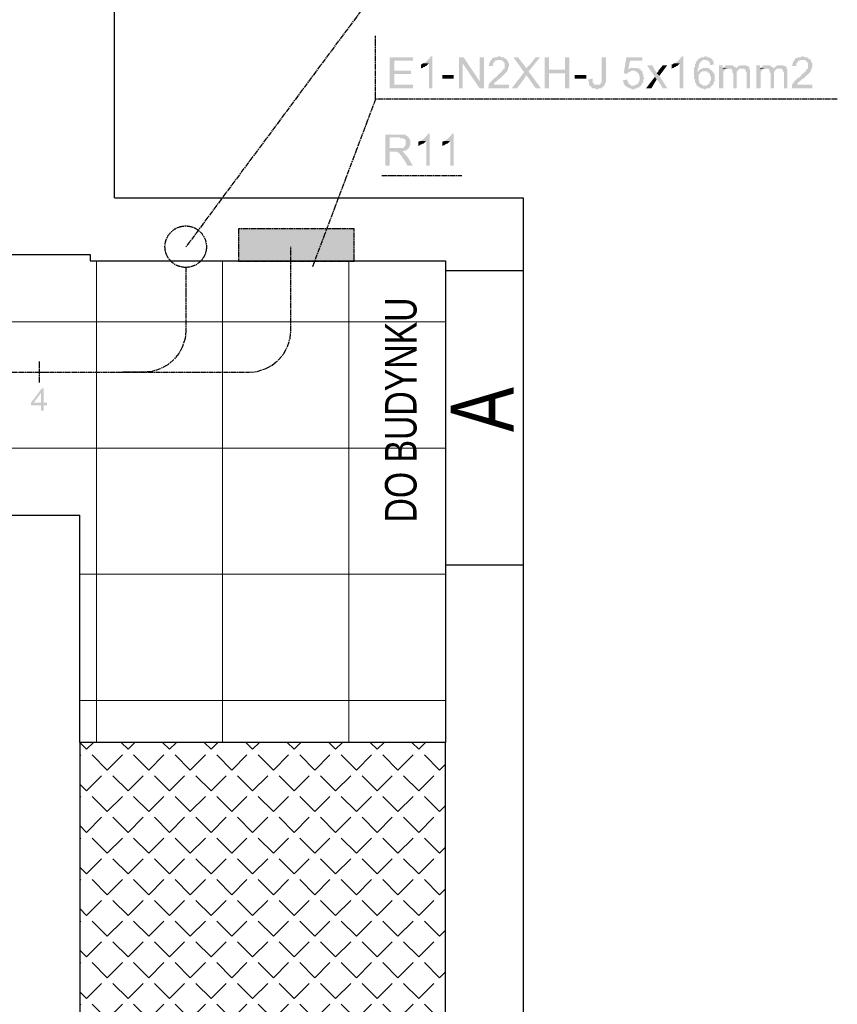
# Model space of a CAD drawing. Header units: millimetres. Extents: x -523 to 1404227, y -783705 to 1038705.
# Tile 316 of 508: x 509783 to 513673, y 221439 to 226122. Entities that reach past the tile are written whole.
import ezdxf

# ---------------------------------------------------------------- set-up
doc = ezdxf.new("R2010")
doc.units = ezdxf.units.MM
doc.linetypes.add('ACAD_ISO08W100', pattern=[36, 24, -3, 6, -3])
doc.layers.add('!!ELEKTRYKA', color=7, linetype='Continuous')
doc.styles.add('BIKWYM', font='BIKROMSW.SHX', dxfattribs={"width": 0.8})

msp = doc.modelspace()

# ---------------------------------------------------------------- hatches: boundary and pattern name
at = {"layer": '!!ELEKTRYKA', "linetype": 'ACAD_ISO08W100'}
for points in [[(511653.36, 225943.85), (511543.29, 225943.85), (511543.29, 225795.68), (511653.36, 225795.68), (511653.36, 225812.62), (511564.46, 225812.62), (511564.46, 225863.42), (511644.89, 225863.42), (511644.89, 225880.35), (511564.46, 225880.35), (511564.46, 225926.92), (511653.36, 225926.92)], [(511746.49, 225948.09), (511738.03, 225948.09), (511738.03, 225943.85), (511733.79, 225943.85), (511733.79, 225939.62), (511729.56, 225935.39), (511725.33, 225931.15), (511725.33, 225931.15), (511721.09, 225926.92), (511716.86, 225922.69), (511716.86, 225922.69), (511712.63, 225918.45), (511708.39, 225918.45), (511704.16, 225914.22), (511729.56, 225914.22), (511729.56, 225795.68), (511746.49, 225795.68)], [(511894.66, 225943.85), (511873.5, 225943.85), (511873.5, 225795.68), (511890.43, 225795.68), (511890.43, 225914.22)], [(512064, 225948.09), (512059.77, 225948.09), (512055.54, 225943.85), (512042.84, 225943.85), (512038.6, 225939.62), (512034.37, 225939.62), (512030.14, 225939.62), (512030.14, 225935.39), (512025.9, 225931.15), (512025.9, 225931.15), (512021.67, 225926.92), (512021.67, 225922.69), (512017.43, 225918.45), (512017.43, 225914.22), (512017.43, 225909.99), (512013.2, 225905.75), (512013.2, 225901.52), (512034.37, 225901.52), (512034.37, 225905.75), (512034.37, 225909.99), (512034.37, 225914.22), (512038.6, 225918.45), (512038.6, 225918.45), (512042.84, 225922.69), (512042.84, 225926.92), (512047.07, 225926.92), (512051.3, 225926.92), (512055.54, 225931.15), (512059.77, 225931.15), (512064, 225931.15), (512102.1, 225931.15), (512097.87, 225935.39), (512097.87, 225935.39), (512093.64, 225935.39), (512089.4, 225939.62), (512089.4, 225939.62), (512085.17, 225943.85), (512080.94, 225943.85), (512076.7, 225943.85), (512072.47, 225943.85), (512068.24, 225948.09)], [(512152.9, 225943.85), (512131.74, 225943.85), (512182.54, 225871.88), (512191.01, 225859.18), (512195.24, 225854.95), (512195.24, 225850.72), (512199.47, 225850.72), (512237.57, 225795.68), (512262.97, 225795.68), (512203.71, 225876.12), (512195.24, 225888.82), (512195.24, 225888.82), (512191.01, 225893.05), (512191.01, 225897.29), (512186.77, 225897.29), (512186.77, 225901.52), (512182.54, 225905.75)], [(512258.74, 225943.85), (512237.57, 225943.85), (512207.94, 225905.75), (512203.71, 225901.52), (512199.47, 225897.29), (512199.47, 225897.29), (512195.24, 225893.05), (512195.24, 225888.82), (512203.71, 225876.12)], [(512301.08, 225943.85), (512279.91, 225943.85), (512279.91, 225795.68), (512301.08, 225795.68), (512301.08, 225867.65), (512377.28, 225867.65), (512301.08, 225884.59)], [(512398.44, 225943.85), (512377.28, 225943.85), (512377.28, 225884.59), (512301.08, 225884.59), (512377.28, 225867.65), (512377.28, 225795.68), (512398.44, 225795.68)], [(512572.02, 225943.85), (512550.85, 225943.85), (512550.85, 225825.32), (512550.85, 225825.32), (512546.61, 225821.08), (512546.61, 225816.85), (512542.38, 225812.62), (512542.38, 225812.62), (512538.15, 225812.62), (512533.91, 225812.62), (512529.68, 225812.62), (512563.55, 225812.62), (512567.78, 225812.62), (512567.78, 225812.62), (512567.78, 225816.85), (512567.78, 225821.08), (512572.02, 225825.32), (512572.02, 225829.55), (512572.02, 225833.78), (512572.02, 225838.02), (512572.02, 225842.25)], [(512745.59, 225943.85), (512669.38, 225943.85), (512656.68, 225867.65), (512673.62, 225863.42), (512673.62, 225867.65), (512677.85, 225871.88), (512682.09, 225871.88), (512686.32, 225876.12), (512686.32, 225876.12), (512686.32, 225876.12), (512690.55, 225876.12), (512694.79, 225880.35), (512699.02, 225880.35), (512737.12, 225880.35), (512737.12, 225884.59), (512677.85, 225884.59), (512686.32, 225926.92), (512745.59, 225926.92)], [(512940.32, 225948.09), (512931.86, 225948.09), (512931.86, 225943.85), (512927.62, 225943.85), (512927.62, 225939.62), (512923.39, 225935.39), (512919.16, 225931.15), (512919.16, 225931.15), (512914.92, 225926.92), (512910.69, 225922.69), (512910.69, 225922.69), (512906.46, 225918.45), (512902.22, 225918.45), (512897.99, 225914.22), (512923.39, 225914.22), (512923.39, 225795.68), (512940.32, 225795.68)], [(513046.16, 225948.09), (513041.93, 225948.09), (513037.69, 225943.85), (513024.99, 225943.85), (513020.76, 225939.62), (513016.53, 225939.62), (513016.53, 225935.39), (513012.29, 225935.39), (513008.06, 225931.15), (513041.93, 225931.15), (513041.93, 225931.15), (513046.16, 225931.15), (513050.39, 225931.15), (513054.63, 225926.92), (513058.86, 225926.92), (513063.09, 225922.69), (513063.09, 225922.69), (513063.09, 225918.45), (513067.33, 225918.45), (513067.33, 225914.22), (513067.33, 225905.75), (513088.5, 225909.99), (513088.5, 225909.99), (513084.26, 225914.22), (513084.26, 225918.45), (513084.26, 225922.69), (513080.03, 225926.92), (513080.03, 225931.15), (513075.8, 225935.39), (513071.56, 225935.39), (513071.56, 225939.62), (513067.33, 225939.62), (513063.09, 225943.85), (513063.09, 225943.85), (513058.86, 225943.85), (513054.63, 225943.85), (513050.39, 225948.09)], [(513507.61, 225948.09), (513503.37, 225948.09), (513499.14, 225943.85), (513486.44, 225943.85), (513482.21, 225939.62), (513477.97, 225939.62), (513473.74, 225939.62), (513473.74, 225935.39), (513469.51, 225931.15), (513469.51, 225931.15), (513465.27, 225926.92), (513465.27, 225922.69), (513461.04, 225918.45), (513461.04, 225914.22), (513461.04, 225909.99), (513456.8, 225905.75), (513456.8, 225901.52), (513477.97, 225901.52), (513477.97, 225905.75), (513477.97, 225909.99), (513477.97, 225914.22), (513482.21, 225918.45), (513482.21, 225918.45), (513486.44, 225922.69), (513486.44, 225926.92), (513490.67, 225926.92), (513494.91, 225926.92), (513499.14, 225931.15), (513503.37, 225931.15), (513507.61, 225931.15), (513545.71, 225931.15), (513541.47, 225935.39), (513541.47, 225935.39), (513537.24, 225935.39), (513533.01, 225939.62), (513533.01, 225939.62), (513528.77, 225943.85), (513524.54, 225943.85), (513520.31, 225943.85), (513516.07, 225943.85), (513511.84, 225948.09)], [(511704.16, 225914.22), (511699.93, 225914.22), (511695.69, 225909.99), (511691.46, 225909.99), (511691.46, 225888.82), (511695.69, 225893.05), (511695.69, 225893.05), (511699.93, 225893.05), (511704.16, 225897.29), (511708.39, 225897.29), (511712.63, 225901.52), (511712.63, 225901.52), (511716.86, 225901.52), (511721.09, 225905.75), (511725.33, 225909.99), (511725.33, 225909.99), (511729.56, 225914.22)], [(512102.1, 225931.15), (512064, 225931.15), (512072.47, 225931.15), (512076.7, 225926.92), (512080.94, 225926.92), (512085.17, 225922.69), (512085.17, 225922.69), (512085.17, 225918.45), (512089.4, 225918.45), (512089.4, 225914.22), (512089.4, 225909.99), (512089.4, 225905.75), (512089.4, 225901.52), (512089.4, 225897.29), (512089.4, 225893.05), (512089.4, 225888.82), (512085.17, 225888.82), (512080.94, 225884.59), (512080.94, 225880.35), (512080.94, 225880.35), (512076.7, 225876.12), (512072.47, 225871.88), (512072.47, 225871.88), (512068.24, 225867.65), (512064, 225863.42), (512059.77, 225863.42), (512059.77, 225859.18), (512055.54, 225854.95), (512051.3, 225850.72), (512047.07, 225846.48), (512042.84, 225846.48), (512038.6, 225842.25), (512034.37, 225838.02), (512034.37, 225838.02), (512030.14, 225833.78), (512025.9, 225829.55), (512025.9, 225829.55), (512021.67, 225825.32), (512021.67, 225821.08), (512017.43, 225821.08), (512017.43, 225816.85), (512013.2, 225812.62), (512013.2, 225808.38), (512013.2, 225808.38), (512013.2, 225804.15), (512013.2, 225799.92), (512008.97, 225795.68), (512110.57, 225795.68), (512110.57, 225812.62), (512038.6, 225812.62), (512038.6, 225812.62), (512038.6, 225816.85), (512042.84, 225821.08), (512042.84, 225825.32), (512047.07, 225825.32), (512047.07, 225825.32), (512051.3, 225829.55), (512051.3, 225829.55), (512055.54, 225833.78), (512059.77, 225838.02), (512064, 225842.25), (512068.24, 225842.25), (512072.47, 225846.48), (512076.7, 225850.72), (512076.7, 225854.95), (512080.94, 225854.95), (512085.17, 225859.18), (512089.4, 225863.42), (512089.4, 225863.42), (512093.64, 225867.65), (512093.64, 225867.65), (512093.64, 225867.65), (512097.87, 225871.88), (512102.1, 225876.12), (512102.1, 225880.35), (512106.34, 225884.59), (512106.34, 225888.82), (512106.34, 225888.82), (512106.34, 225893.05), (512110.57, 225897.29), (512110.57, 225901.52), (512110.57, 225905.75), (512110.57, 225905.75), (512110.57, 225909.99), (512110.57, 225914.22), (512106.34, 225918.45), (512106.34, 225922.69), (512106.34, 225922.69), (512102.1, 225926.92)], [(512792.15, 225905.75), (512766.75, 225905.75), (512804.85, 225850.72), (512813.32, 225838.02), (512821.79, 225829.55), (512842.96, 225795.68), (512864.12, 225795.68), (512826.02, 225854.95), (512813.32, 225867.65), (512813.32, 225867.65), (512813.32, 225871.88), (512809.09, 225876.12), (512804.85, 225880.35)], [(512864.12, 225905.75), (512842.96, 225905.75), (512821.79, 225880.35), (512821.79, 225876.12), (512817.56, 225871.88), (512817.56, 225871.88), (512813.32, 225867.65), (512826.02, 225854.95)], [(512897.99, 225914.22), (512893.76, 225914.22), (512889.52, 225909.99), (512885.29, 225909.99), (512885.29, 225888.82), (512889.52, 225893.05), (512889.52, 225893.05), (512893.76, 225893.05), (512897.99, 225897.29), (512902.22, 225897.29), (512906.46, 225901.52), (512906.46, 225901.52), (512910.69, 225901.52), (512914.92, 225905.75), (512919.16, 225909.99), (512919.16, 225909.99), (512923.39, 225914.22)], [(513008.06, 225931.15), (513008.06, 225931.15), (513008.06, 225926.92), (513003.83, 225926.92), (513003.83, 225922.69), (512999.59, 225922.69), (512999.59, 225918.45), (512999.59, 225914.22), (512995.36, 225909.99), (512995.36, 225905.75), (512995.36, 225901.52), (512995.36, 225897.29), (512991.13, 225893.05), (512991.13, 225888.82), (512991.13, 225884.59), (512991.13, 225880.35), (512991.13, 225876.12), (512991.13, 225871.88), (512991.13, 225867.65), (512991.13, 225863.42), (512991.13, 225859.18), (512991.13, 225854.95), (512991.13, 225850.72), (512991.13, 225846.48), (512991.13, 225842.25), (512995.36, 225838.02), (512995.36, 225833.78), (512995.36, 225829.55), (512995.36, 225825.32), (512999.59, 225821.08), (512999.59, 225816.85), (512999.59, 225816.85), (513003.83, 225812.62), (513003.83, 225808.38), (513008.06, 225808.38), (513008.06, 225804.15), (513012.29, 225804.15), (513016.53, 225799.92), (513020.76, 225799.92), (513020.76, 225795.68), (513024.99, 225795.68), (513029.23, 225795.68), (513033.46, 225795.68), (513037.69, 225791.45), (513041.93, 225791.45), (513041.93, 225791.45), (513046.16, 225791.45), (513050.39, 225795.68), (513054.63, 225795.68), (513058.86, 225795.68), (513063.09, 225795.68), (513067.33, 225799.92), (513067.33, 225799.92), (513071.56, 225804.15), (513071.56, 225804.15), (513075.8, 225808.38), (513041.93, 225808.38), (513037.69, 225808.38), (513033.46, 225808.38), (513029.23, 225812.62), (513024.99, 225812.62), (513024.99, 225812.62), (513024.99, 225816.85), (513020.76, 225816.85), (513016.53, 225821.08), (513016.53, 225825.32), (513016.53, 225829.55), (513012.29, 225833.78), (513012.29, 225838.02), (513012.29, 225838.02), (513012.29, 225842.25), (513012.29, 225846.48), (513012.29, 225850.72), (513012.29, 225854.95), (513012.29, 225859.18), (513016.53, 225863.42), (513016.53, 225863.42), (513020.76, 225867.65), (513020.76, 225871.88), (513024.99, 225871.88), (513008.06, 225871.88), (513008.06, 225876.12), (513008.06, 225880.35), (513008.06, 225884.59), (513008.06, 225888.82), (513012.29, 225893.05), (513012.29, 225897.29), (513012.29, 225901.52), (513012.29, 225905.75), (513012.29, 225905.75), (513016.53, 225909.99), (513016.53, 225914.22), (513020.76, 225918.45), (513020.76, 225922.69), (513024.99, 225922.69), (513029.23, 225926.92), (513029.23, 225926.92), (513033.46, 225931.15), (513037.69, 225931.15), (513041.93, 225931.15)], [(513126.6, 225905.75), (513109.66, 225905.75), (513109.66, 225795.68), (513130.83, 225795.68), (513130.83, 225850.72), (513130.83, 225854.95), (513130.83, 225859.18), (513130.83, 225863.42), (513130.83, 225867.65), (513130.83, 225871.88), (513130.83, 225876.12), (513135.06, 225876.12), (513135.06, 225880.35), (513139.3, 225884.59), (513143.53, 225888.82), (513143.53, 225888.82), (513126.6, 225888.82)], [(513160.46, 225905.75), (513143.53, 225905.75), (513139.3, 225901.52), (513139.3, 225901.52), (513135.06, 225897.29), (513130.83, 225897.29), (513130.83, 225893.05), (513156.23, 225888.82), (513156.23, 225888.82), (513160.46, 225888.82), (513164.7, 225888.82), (513168.93, 225888.82), (513190.1, 225888.82), (513190.1, 225888.82), (513190.1, 225893.05), (513185.86, 225897.29), (513181.63, 225897.29), (513181.63, 225901.52), (513177.4, 225901.52), (513173.16, 225905.75), (513168.93, 225905.75), (513164.7, 225905.75)], [(513223.97, 225905.75), (513211.27, 225905.75), (513207.03, 225901.52), (513202.8, 225901.52), (513198.56, 225897.29), (513194.33, 225893.05), (513194.33, 225893.05), (513219.73, 225888.82), (513223.97, 225888.82), (513228.2, 225888.82), (513232.43, 225888.82), (513232.43, 225884.59), (513236.67, 225884.59), (513236.67, 225880.35), (513236.67, 225876.12), (513240.9, 225871.88), (513240.9, 225867.65), (513240.9, 225863.42), (513240.9, 225795.68), (513257.83, 225795.68), (513257.83, 225871.88), (513257.83, 225871.88), (513257.83, 225876.12), (513257.83, 225880.35), (513257.83, 225884.59), (513253.6, 225888.82), (513253.6, 225893.05), (513253.6, 225897.29), (513249.37, 225897.29), (513249.37, 225901.52), (513245.13, 225901.52), (513240.9, 225901.52), (513236.67, 225905.75), (513232.43, 225905.75), (513228.2, 225905.75)], [(513304.4, 225905.75), (513287.47, 225905.75), (513287.47, 225795.68), (513308.63, 225795.68), (513308.63, 225850.72), (513308.63, 225854.95), (513308.63, 225859.18), (513308.63, 225863.42), (513308.63, 225867.65), (513308.63, 225871.88), (513308.63, 225876.12), (513312.87, 225876.12), (513312.87, 225880.35), (513317.1, 225884.59), (513321.33, 225888.82), (513321.33, 225888.82), (513304.4, 225888.82)], [(513338.27, 225905.75), (513321.33, 225905.75), (513317.1, 225901.52), (513317.1, 225901.52), (513312.87, 225897.29), (513308.63, 225897.29), (513308.63, 225893.05), (513334.04, 225888.82), (513334.04, 225888.82), (513338.27, 225888.82), (513342.5, 225888.82), (513346.74, 225888.82), (513367.9, 225888.82), (513367.9, 225888.82), (513367.9, 225893.05), (513363.67, 225897.29), (513359.44, 225897.29), (513359.44, 225901.52), (513355.2, 225901.52), (513350.97, 225905.75), (513346.74, 225905.75), (513342.5, 225905.75)], [(513401.77, 225905.75), (513389.07, 225905.75), (513384.84, 225901.52), (513380.6, 225901.52), (513376.37, 225897.29), (513372.14, 225893.05), (513372.14, 225893.05), (513397.54, 225888.82), (513401.77, 225888.82), (513406, 225888.82), (513410.24, 225888.82), (513410.24, 225884.59), (513414.47, 225884.59), (513414.47, 225880.35), (513414.47, 225876.12), (513418.7, 225871.88), (513418.7, 225867.65), (513418.7, 225863.42), (513418.7, 225795.68), (513435.64, 225795.68), (513435.64, 225871.88), (513435.64, 225871.88), (513435.64, 225876.12), (513435.64, 225880.35), (513435.64, 225884.59), (513431.4, 225888.82), (513431.4, 225893.05), (513431.4, 225897.29), (513427.17, 225897.29), (513427.17, 225901.52), (513422.94, 225901.52), (513418.7, 225901.52), (513414.47, 225905.75), (513410.24, 225905.75), (513406, 225905.75)], [(513545.71, 225931.15), (513507.61, 225931.15), (513516.07, 225931.15), (513520.31, 225926.92), (513524.54, 225926.92), (513528.77, 225922.69), (513528.77, 225922.69), (513528.77, 225918.45), (513533.01, 225918.45), (513533.01, 225914.22), (513533.01, 225909.99), (513533.01, 225905.75), (513533.01, 225901.52), (513533.01, 225897.29), (513533.01, 225893.05), (513533.01, 225888.82), (513528.77, 225888.82), (513524.54, 225884.59), (513524.54, 225880.35), (513524.54, 225880.35), (513520.31, 225876.12), (513516.07, 225871.88), (513516.07, 225871.88), (513511.84, 225867.65), (513507.61, 225863.42), (513503.37, 225863.42), (513503.37, 225859.18), (513499.14, 225854.95), (513494.91, 225850.72), (513490.67, 225846.48), (513486.44, 225846.48), (513482.21, 225842.25), (513477.97, 225838.02), (513477.97, 225838.02), (513473.74, 225833.78), (513469.51, 225829.55), (513469.51, 225829.55), (513465.27, 225825.32), (513465.27, 225821.08), (513461.04, 225821.08), (513461.04, 225816.85), (513456.8, 225812.62), (513456.8, 225808.38), (513456.8, 225808.38), (513456.8, 225804.15), (513456.8, 225799.92), (513452.57, 225795.68), (513554.17, 225795.68), (513554.17, 225812.62), (513482.21, 225812.62), (513482.21, 225812.62), (513482.21, 225816.85), (513486.44, 225821.08), (513486.44, 225825.32), (513490.67, 225825.32), (513490.67, 225825.32), (513494.91, 225829.55), (513494.91, 225829.55), (513499.14, 225833.78), (513503.37, 225838.02), (513507.61, 225842.25), (513511.84, 225842.25), (513516.07, 225846.48), (513520.31, 225850.72), (513520.31, 225854.95), (513524.54, 225854.95), (513528.77, 225859.18), (513533.01, 225863.42), (513533.01, 225863.42), (513537.24, 225867.65), (513537.24, 225867.65), (513537.24, 225867.65), (513541.47, 225871.88), (513545.71, 225876.12), (513545.71, 225880.35), (513549.94, 225884.59), (513549.94, 225888.82), (513549.94, 225888.82), (513549.94, 225893.05), (513554.17, 225897.29), (513554.17, 225901.52), (513554.17, 225905.75), (513554.17, 225905.75), (513554.17, 225909.99), (513554.17, 225914.22), (513549.94, 225918.45), (513549.94, 225922.69), (513549.94, 225922.69), (513545.71, 225926.92)], [(512182.54, 225871.88), (512123.27, 225795.68), (512148.67, 225795.68), (512186.77, 225846.48), (512186.77, 225846.48), (512186.77, 225850.72), (512191.01, 225854.95), (512191.01, 225859.18)], [(512707.49, 225893.05), (512686.32, 225893.05), (512686.32, 225888.82), (512682.09, 225888.82), (512677.85, 225884.59), (512737.12, 225884.59), (512732.89, 225888.82), (512728.65, 225888.82), (512724.42, 225888.82), (512720.19, 225893.05), (512715.95, 225893.05), (512715.95, 225893.05), (512711.72, 225893.05)], [(512737.12, 225880.35), (512699.02, 225880.35), (512707.49, 225880.35), (512711.72, 225876.12), (512715.95, 225876.12), (512715.95, 225876.12), (512720.19, 225871.88), (512724.42, 225867.65), (512724.42, 225867.65), (512728.65, 225863.42), (512728.65, 225863.42), (512728.65, 225859.18), (512732.89, 225854.95), (512732.89, 225850.72), (512732.89, 225846.48), (512732.89, 225846.48), (512732.89, 225842.25), (512732.89, 225838.02), (512732.89, 225833.78), (512728.65, 225829.55), (512728.65, 225825.32), (512724.42, 225821.08), (512724.42, 225816.85), (512724.42, 225816.85), (512720.19, 225816.85), (512715.95, 225812.62), (512711.72, 225812.62), (512707.49, 225808.38), (512703.25, 225808.38), (512699.02, 225808.38), (512737.12, 225808.38), (512741.35, 225812.62), (512741.35, 225812.62), (512741.35, 225816.85), (512745.59, 225816.85), (512745.59, 225821.08), (512749.82, 225825.32), (512749.82, 225829.55), (512749.82, 225833.78), (512749.82, 225838.02), (512754.05, 225842.25), (512754.05, 225846.48), (512754.05, 225846.48), (512749.82, 225850.72), (512749.82, 225854.95), (512749.82, 225859.18), (512749.82, 225863.42), (512745.59, 225867.65), (512745.59, 225871.88), (512745.59, 225876.12), (512741.35, 225880.35)], [(513046.16, 225893.05), (513046.16, 225893.05), (513033.46, 225893.05), (513029.23, 225888.82), (513024.99, 225888.82), (513024.99, 225888.82), (513020.76, 225884.59), (513016.53, 225884.59), (513012.29, 225880.35), (513012.29, 225876.12), (513008.06, 225871.88), (513024.99, 225871.88), (513029.23, 225876.12), (513033.46, 225876.12), (513037.69, 225876.12), (513041.93, 225876.12), (513075.8, 225880.35), (513075.8, 225880.35), (513071.56, 225884.59), (513067.33, 225884.59), (513063.09, 225888.82), (513063.09, 225888.82), (513058.86, 225893.05), (513054.63, 225893.05), (513050.39, 225893.05)], [(513075.8, 225880.35), (513041.93, 225876.12), (513054.63, 225876.12), (513054.63, 225871.88), (513058.86, 225871.88), (513063.09, 225867.65), (513063.09, 225867.65), (513067.33, 225863.42), (513067.33, 225859.18), (513067.33, 225854.95), (513071.56, 225850.72), (513071.56, 225846.48), (513071.56, 225842.25), (513071.56, 225838.02), (513071.56, 225833.78), (513067.33, 225829.55), (513067.33, 225829.55), (513067.33, 225825.32), (513063.09, 225821.08), (513063.09, 225816.85), (513058.86, 225816.85), (513058.86, 225812.62), (513054.63, 225812.62), (513050.39, 225808.38), (513046.16, 225808.38), (513041.93, 225808.38), (513075.8, 225808.38), (513080.03, 225812.62), (513080.03, 225812.62), (513084.26, 225816.85), (513084.26, 225821.08), (513084.26, 225825.32), (513088.5, 225829.55), (513088.5, 225833.78), (513088.5, 225833.78), (513088.5, 225838.02), (513088.5, 225846.48), (513088.5, 225846.48), (513088.5, 225850.72), (513088.5, 225854.95), (513088.5, 225859.18), (513088.5, 225863.42), (513084.26, 225867.65), (513084.26, 225871.88), (513080.03, 225871.88), (513080.03, 225876.12)], [(513194.33, 225893.05), (513190.1, 225888.82), (513168.93, 225888.82), (513168.93, 225884.59), (513173.16, 225884.59), (513173.16, 225880.35), (513173.16, 225876.12), (513173.16, 225871.88), (513177.4, 225867.65), (513177.4, 225795.68), (513194.33, 225795.68), (513194.33, 225859.18), (513194.33, 225859.18), (513194.33, 225867.65), (513194.33, 225871.88), (513194.33, 225876.12), (513198.56, 225876.12), (513198.56, 225880.35), (513202.8, 225884.59), (513202.8, 225884.59), (513202.8, 225884.59), (513207.03, 225888.82), (513211.27, 225888.82), (513215.5, 225888.82), (513219.73, 225888.82)], [(513372.14, 225893.05), (513367.9, 225888.82), (513346.74, 225888.82), (513346.74, 225884.59), (513350.97, 225884.59), (513350.97, 225880.35), (513350.97, 225876.12), (513350.97, 225871.88), (513355.2, 225867.65), (513355.2, 225795.68), (513372.14, 225795.68), (513372.14, 225859.18), (513372.14, 225859.18), (513372.14, 225867.65), (513372.14, 225871.88), (513372.14, 225876.12), (513376.37, 225876.12), (513376.37, 225880.35), (513380.6, 225884.59), (513380.6, 225884.59), (513380.6, 225884.59), (513384.84, 225888.82), (513389.07, 225888.82), (513393.3, 225888.82), (513397.54, 225888.82)], [(512508.51, 225842.25), (512487.35, 225838.02), (512487.35, 225829.55), (512491.58, 225825.32), (512491.58, 225821.08), (512491.58, 225816.85), (512491.58, 225812.62), (512495.81, 225808.38), (512495.81, 225808.38), (512500.05, 225804.15), (512500.05, 225804.15), (512504.28, 225799.92), (512504.28, 225799.92), (512508.51, 225795.68), (512512.75, 225795.68), (512516.98, 225795.68), (512521.21, 225795.68), (512525.45, 225791.45), (512529.68, 225791.45), (512533.91, 225791.45), (512538.15, 225795.68), (512542.38, 225795.68), (512546.61, 225795.68), (512550.85, 225795.68), (512550.85, 225799.92), (512555.08, 225799.92), (512555.08, 225799.92), (512559.32, 225804.15), (512563.55, 225808.38), (512563.55, 225812.62), (512529.68, 225812.62), (512529.68, 225812.62), (512525.45, 225812.62), (512521.21, 225812.62), (512516.98, 225812.62), (512512.75, 225816.85), (512512.75, 225816.85), (512512.75, 225821.08), (512508.51, 225821.08), (512508.51, 225825.32), (512508.51, 225829.55), (512508.51, 225833.78)], [(512673.62, 225838.02), (512652.45, 225833.78), (512652.45, 225833.78), (512652.45, 225829.55), (512656.68, 225825.32), (512656.68, 225821.08), (512656.68, 225816.85), (512660.92, 225812.62), (512660.92, 225808.38), (512665.15, 225808.38), (512669.38, 225804.15), (512669.38, 225804.15), (512673.62, 225799.92), (512677.85, 225799.92), (512682.09, 225795.68), (512682.09, 225795.68), (512686.32, 225795.68), (512690.55, 225795.68), (512694.79, 225791.45), (512699.02, 225791.45), (512703.25, 225791.45), (512707.49, 225791.45), (512711.72, 225795.68), (512715.95, 225795.68), (512715.95, 225795.68), (512720.19, 225795.68), (512724.42, 225799.92), (512728.65, 225799.92), (512732.89, 225804.15), (512732.89, 225804.15), (512737.12, 225808.38), (512699.02, 225808.38), (512699.02, 225808.38), (512694.79, 225808.38), (512690.55, 225808.38), (512690.55, 225812.62), (512686.32, 225812.62), (512682.09, 225816.85), (512682.09, 225816.85), (512677.85, 225821.08), (512677.85, 225825.32), (512673.62, 225829.55), (512673.62, 225833.78)], [(511589.86, 225575.54), (511522.12, 225575.54), (511522.12, 225427.37), (511543.29, 225427.37), (511543.29, 225495.11), (511564.46, 225495.11), (511598.32, 225495.11), (511602.56, 225495.11), (511606.79, 225495.11), (511611.02, 225499.34), (511615.26, 225499.34), (511619.49, 225499.34), (511623.72, 225503.58), (511627.96, 225503.58), (511627.96, 225507.81), (511632.19, 225507.81), (511632.19, 225512.04), (511543.29, 225512.04), (511543.29, 225562.84), (511589.86, 225562.84), (511632.19, 225562.84), (511627.96, 225567.08), (511623.72, 225571.31), (511623.72, 225571.31), (511619.49, 225571.31), (511619.49, 225575.54), (511615.26, 225575.54), (511611.02, 225575.54), (511606.79, 225575.54), (511602.56, 225575.54), (511598.32, 225575.54), (511594.09, 225575.54)], [(511733.79, 225579.78), (511725.33, 225579.78), (511725.33, 225575.54), (511721.09, 225575.54), (511721.09, 225571.31), (511716.86, 225567.08), (511712.63, 225562.84), (511712.63, 225562.84), (511708.39, 225558.61), (511704.16, 225554.38), (511699.93, 225554.38), (511699.93, 225550.14), (511695.69, 225550.14), (511691.46, 225545.91), (511716.86, 225545.91), (511716.86, 225427.37), (511733.79, 225427.37)], [(511848.1, 225579.78), (511839.63, 225579.78), (511839.63, 225575.54), (511835.4, 225575.54), (511835.4, 225571.31), (511831.16, 225567.08), (511826.93, 225562.84), (511826.93, 225562.84), (511822.7, 225558.61), (511818.46, 225554.38), (511814.23, 225554.38), (511814.23, 225550.14), (511810, 225550.14), (511805.76, 225545.91), (511831.16, 225545.91), (511831.16, 225427.37), (511848.1, 225427.37)], [(511632.19, 225562.84), (511589.86, 225562.84), (511594.09, 225558.61), (511606.79, 225558.61), (511611.02, 225554.38), (511615.26, 225554.38), (511615.26, 225550.14), (511619.49, 225550.14), (511619.49, 225545.91), (511619.49, 225541.68), (511619.49, 225537.44), (511619.49, 225533.21), (511619.49, 225528.98), (511619.49, 225524.74), (511615.26, 225524.74), (511615.26, 225520.51), (511611.02, 225516.28), (511611.02, 225516.28), (511606.79, 225512.04), (511606.79, 225512.04), (511602.56, 225512.04), (511598.32, 225512.04), (511594.09, 225512.04), (511589.86, 225512.04), (511585.62, 225512.04), (511543.29, 225512.04), (511632.19, 225512.04), (511636.42, 225512.04), (511636.42, 225516.28), (511636.42, 225520.51), (511640.66, 225524.74), (511640.66, 225528.98), (511640.66, 225533.21), (511640.66, 225537.44), (511640.66, 225541.68), (511640.66, 225541.68), (511640.66, 225545.91), (511640.66, 225550.14), (511636.42, 225554.38), (511636.42, 225558.61), (511636.42, 225558.61)], [(511691.46, 225545.91), (511687.23, 225545.91), (511682.99, 225541.68), (511678.76, 225541.68), (511678.76, 225520.51), (511682.99, 225524.74), (511682.99, 225524.74), (511687.23, 225524.74), (511691.46, 225528.98), (511695.69, 225528.98), (511699.93, 225533.21), (511699.93, 225533.21), (511704.16, 225533.21), (511708.39, 225537.44), (511712.63, 225541.68), (511712.63, 225541.68), (511716.86, 225545.91)], [(511805.76, 225545.91), (511801.53, 225545.91), (511797.3, 225541.68), (511793.06, 225541.68), (511793.06, 225520.51), (511797.3, 225524.74), (511797.3, 225524.74), (511801.53, 225524.74), (511805.76, 225528.98), (511810, 225528.98), (511814.23, 225533.21), (511814.23, 225533.21), (511818.46, 225533.21), (511822.7, 225537.44), (511826.93, 225541.68), (511826.93, 225541.68), (511831.16, 225545.91)], [(511598.32, 225495.11), (511564.46, 225495.11), (511577.16, 225495.11), (511577.16, 225490.88), (511581.39, 225490.88), (511585.62, 225490.88), (511585.62, 225486.64), (511589.86, 225486.64), (511589.86, 225482.41), (511594.09, 225478.17), (511594.09, 225478.17), (511598.32, 225478.17), (511598.32, 225473.94), (511602.56, 225469.71), (511602.56, 225465.47), (511606.79, 225461.24), (511611.02, 225457.01), (511627.96, 225427.37), (511653.36, 225427.37), (511627.96, 225469.71), (511627.96, 225469.71), (511623.72, 225473.94), (511623.72, 225478.17), (511619.49, 225478.17), (511615.26, 225482.41), (511615.26, 225486.64), (511611.02, 225486.64), (511611.02, 225490.88), (511606.79, 225490.88), (511602.56, 225495.11)], [(509896.48, 224369.01), (509888.01, 224369.01), (509837.21, 224301.28), (509837.21, 224288.58), (509883.78, 224288.58), (509883.78, 224263.18), (509896.48, 224263.18), (509896.48, 224288.58), (509913.41, 224288.58), (509913.41, 224301.28), (509896.48, 224301.28), (509849.91, 224301.28), (509883.78, 224347.85)], [(509896.48, 224369.01), (509883.78, 224347.85), (509883.78, 224301.28), (509849.91, 224301.28), (509896.48, 224301.28)]]:
    msp.add_hatch(color=14, dxfattribs=at).paths.add_polyline_path(points)
at = {"layer": '!!ELEKTRYKA', "lineweight": 20}
h = msp.add_hatch(dxfattribs=at)
h.set_pattern_fill('ANGLE', color=252, scale=20, angle=45)
h.set_pattern_definition([(45, (-21351.2, 493119.56), (-98.782817, 98.782817), [101.6, -38.1]), (135, (-21351.2, 493119.56), (-98.782817, -98.782817), [101.6, -38.1])])
h.paths.add_polyline_path([(510068.12, 222685.06), (510068.12, 218845.06), (511808.12, 218845.06), (511808.12, 222685.06)])

# ---------------------------------------------------------------- linework, layer by layer
at = {"layer": '!!ELEKTRYKA', "color": 252}
for p, q in [((510233.12, 225275.06), (510233.12, 236828.69)), ((510233.12, 225275.06), (512177.42, 225275.06)), ((512177.42, 225275.06), (512177.42, 218385.47)), ((509558.12, 225005.06), (510118.12, 225005.06)), ((510118.12, 225005.06), (510118.12, 224975.06)), ((510118.12, 224975.06), (511418.63, 224975.06)), ((511418.63, 224975.06), (511808.12, 224975.06)), ((511808.12, 224975.06), (511808.12, 224825.07)), ((511808.12, 224930.06), (512177.42, 224930.06)), ((511808.12, 224825.07), (511808.12, 222685.06)), ((508843.12, 223765.06), (510068.12, 223765.06)), ((510068.12, 222685.06), (510068.12, 223765.06)), ((511808.12, 223530.06), (512177.42, 223530.06))]:
    msp.add_line(p, q, dxfattribs=at)
at = {"layer": '!!ELEKTRYKA', "color": 252, "lineweight": 15, "ltscale": 15}
for p, q in [((510148.12, 224975.06), (510148.12, 222685.06)), ((510748.12, 224975.06), (510748.12, 222685.06)), ((511348.12, 224975.06), (511348.12, 222685.06)), ((503548.12, 224685.06), (511808.12, 224685.06)), ((503548.12, 224085.06), (511808.12, 224085.06)), ((510068.12, 223485.06), (511808.12, 223485.06)), ((510068.12, 222885.06), (511808.12, 222885.06))]:
    msp.add_line(p, q, dxfattribs=at)
at = {"layer": '!!ELEKTRYKA', "color": 252, "lineweight": 20}
for p, q in [((511808.12, 222685.06), (511808.12, 222545.06)), ((511808.12, 222545.06), (511808.12, 218845.06))]:
    msp.add_line(p, q, dxfattribs=at)
at = {"layer": '!!ELEKTRYKA', "color": 14, "linetype": 'ACAD_ISO08W100', "lineweight": -3}
for points in [[(512715.95, 227929.34), (510573.83, 225042.13)], [(513672.71, 225744.88), (511475.55, 225744.88), (511475.55, 226045.46)], [(511475.55, 225744.88), (511174.98, 224944.76)], [(511505.19, 225380.81), (511886.2, 225380.81)], [(508177.7, 224644.19), (508181.94, 224606.09), (508194.64, 224567.98), (508211.57, 224534.12), (508236.97, 224504.48), (508266.61, 224479.08), (508300.47, 224462.15), (508338.57, 224449.45), (508376.68, 224445.21), (510874.41, 224445.21), (510912.51, 224449.45), (510950.61, 224462.15), (510984.47, 224479.08), (511014.11, 224504.48), (511039.51, 224534.12), (511056.44, 224567.98), (511069.14, 224606.09), (511073.38, 224644.19), (511073.38, 225042.13)], [(510573.83, 224944.76), (510573.83, 224644.19), (510569.6, 224606.09), (510556.9, 224567.98), (510539.96, 224534.12), (510514.56, 224504.48), (510484.93, 224479.08), (510451.06, 224462.15), (510412.96, 224449.45), (510374.86, 224445.21), (510273.26, 224445.21)], [(509875.31, 224496.02), (509875.31, 224394.41)]]:
    msp.add_lwpolyline(points, dxfattribs=at)
msp.add_lwpolyline([(511373.95, 225126.8), (510823.6, 225126.8), (510823.6, 224974.4), (511373.95, 224974.4)], close=True, dxfattribs=at)
at = {"layer": '!!ELEKTRYKA', "color": 252}
msp.add_lwpolyline([(510068.12, 222685.06), (510068.12, 218845.06), (511808.12, 218845.06), (511808.12, 222685.06)], close=True, dxfattribs=at)
at = {"layer": '!!ELEKTRYKA', "color": 14, "linetype": 'ACAD_ISO08W100', "lineweight": -3}
msp.add_circle((510572.59, 225042.65), 98.61, dxfattribs=at)
for points in [[(511894.66, 225943.85), (511890.43, 225914.22), (511970.87, 225829.55), (511970.87, 225795.68)], [(511970.87, 225943.85), (511970.87, 225795.68), (511992.03, 225943.85), (511992.03, 225795.68)], [(511793.06, 225842.25), (511793.06, 225859.18), (511848.1, 225842.25), (511848.1, 225859.18)], [(512423.85, 225842.25), (512423.85, 225859.18), (512478.88, 225842.25), (512478.88, 225859.18)], [(512804.85, 225850.72), (512762.52, 225795.68), (512813.32, 225838.02), (512787.92, 225795.68)], [(513130.83, 225893.05), (513126.6, 225888.82), (513156.23, 225888.82)], [(513308.63, 225893.05), (513304.4, 225888.82), (513334.04, 225888.82)], [(510823.6, 225126.8), (511373.95, 224974.4), (510823.6, 224974.4)], [(510823.6, 225126.8), (511373.95, 225126.8), (511373.95, 224974.4)]]:
    msp.add_solid(points, dxfattribs=at)

# ---------------------------------------------------------------- texts
at = {"layer": '!!ELEKTRYKA', "color": 252, "lineweight": 0, "attachment_point": 5, "rotation": 90, "style": 'BIKWYM'}
for s, insert, char_height in [('\\A1;DO BUDYNKU', (511596.86, 224266.04), 150), ('\\A1;A', (511983.43, 224268.1), 300)]:
    msp.add_mtext(s, dxfattribs=dict(at, insert=insert, char_height=char_height))

doc.saveas('drawing.dxf')
